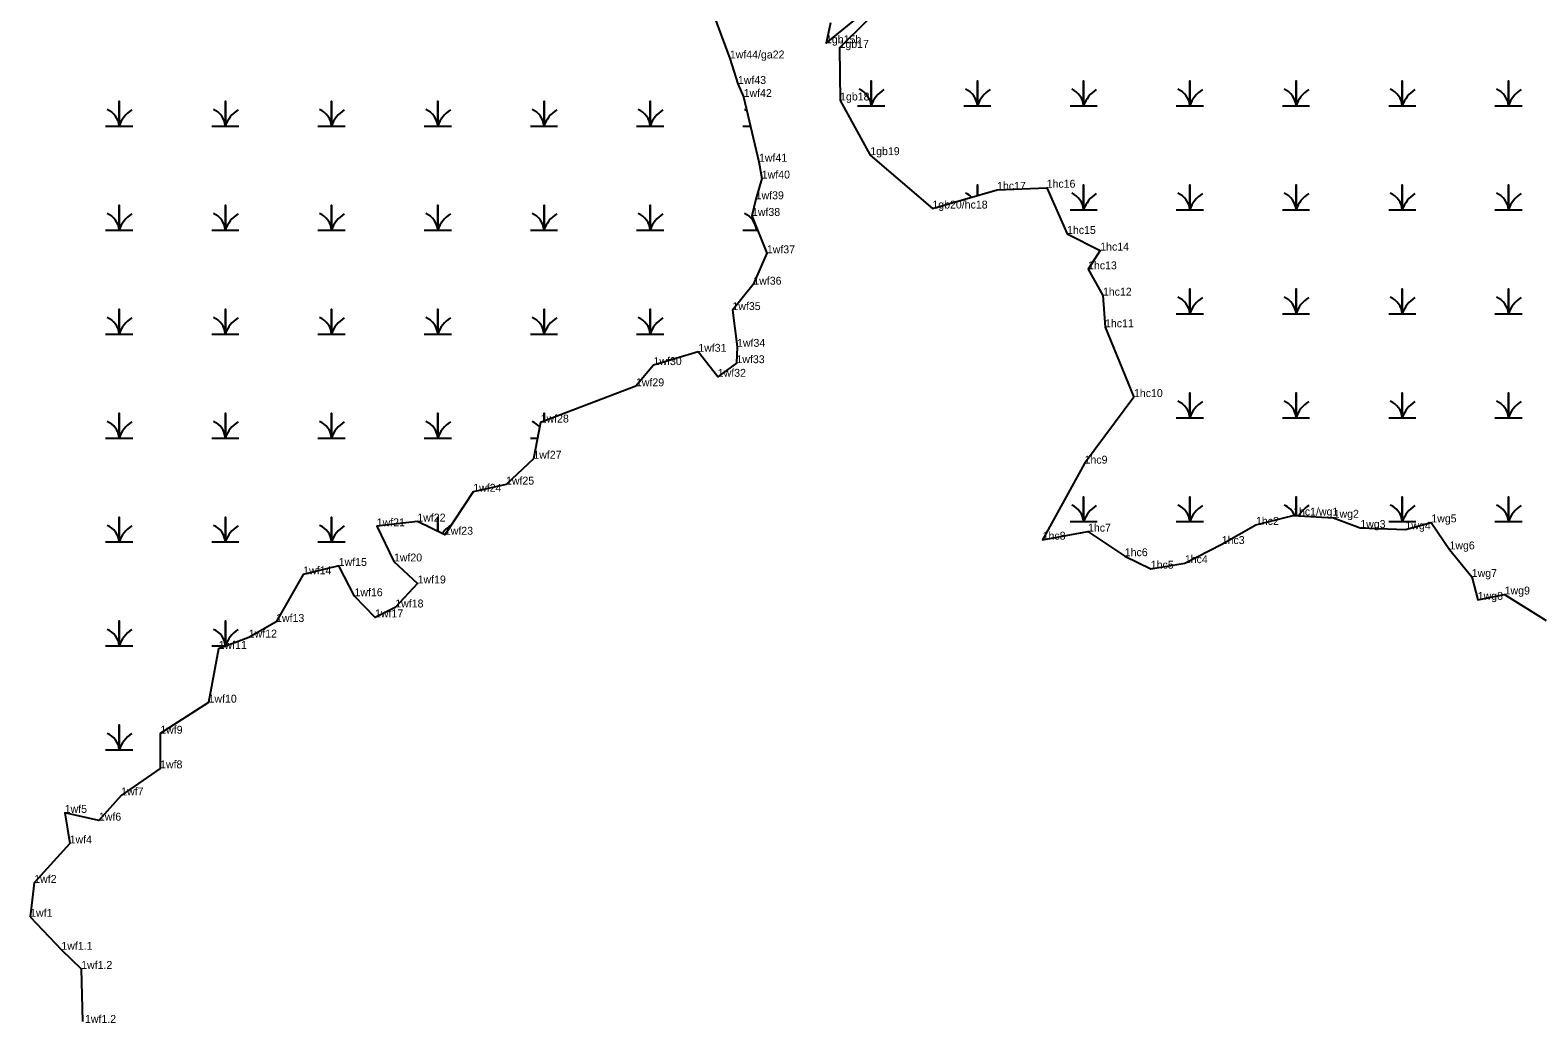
# Model space of a CAD drawing. Extents: x 2072529 to 2268796, y 436423 to 470397.
# Drawn here: x 2076794 to 2077749, y 466236 to 466864 of the extents above; entities that cross this region are included whole.
import ezdxf

# ---------------------------------------------------------------- set-up
doc = ezdxf.new("R2010")
doc.units = 0
for name, color, linetype in [('Exist Environmental Wetland Boundary', 7, 'Continuous'), ('Exist Environmental Wetland Boundary Cogo Comment', 7, 'Continuous'), ('Exist Environmental Wetland Boundary Cogo Point CELL', 7, 'Continuous'), ('Exist Hydro Swamp or Marsh', 7, 'Continuous')]:
    doc.layers.add(name, color=color, linetype=linetype)

msp = doc.modelspace()

# ---------------------------------------------------------------- linework, layer by layer
at = {"layer": 'Exist Environmental Wetland Boundary'}
for points in [[(2077226.36, 466875.88), (2077237.42, 466846.4), (2077242.52, 466830.26), (2077246.17, 466822.01), (2077255.86, 466781.05), (2077257.64, 466770.4), (2077253.79, 466757.29), (2077251.43, 466746.75), (2077260.85, 466723.07), (2077252.28, 466703.24), (2077239.07, 466687.14), (2077241.98, 466663.89), (2077241.62, 466653.55), (2077229.76, 466644.93), (2077217.44, 466660.75), (2077189.09, 466652.34), (2077177.97, 466638.9), (2077117.63, 466615.98), (2077113.01, 466593.08), (2077095.7, 466576.7), (2077074.97, 466572.15), (2077056.97, 466544.95), (2077039.57, 466553.32), (2077013.86, 466550.32), (2077024.74, 466528.05), (2077039.75, 466514.13), (2077025.61, 466498.93), (2077012.77, 466492.66), (2076999.78, 466506.04), (2076989.8, 466525.24), (2076967.28, 466519.88), (2076950.14, 466489.76), (2076932.84, 466479.9), (2076913.74, 466472.64), (2076907.38, 466438.7), (2076876.79, 466419.06), (2076876.68, 466397.1), (2076852.05, 466379.97), (2076837.94, 466364.02), (2076816.3, 466368.92), (2076819.44, 466349.57), (2076797.01, 466324.61), (2076794.42, 466303.13)], [(2077301.08, 466868.86), (2077298.3, 466855.99), (2077321.96, 466875.18)], [(2077324.06, 466870.28), (2077306.86, 466853.11), (2077307.23, 466819.8), (2077326.35, 466785.22), (2077365.67, 466751.42), (2077406.61, 466763.28), (2077438.01, 466764.6), (2077450.91, 466735.36), (2077471.92, 466724.79), (2077464.21, 466712.94), (2077473.62, 466696.27), (2077474.96, 466676.27), (2077493.28, 466632.1), (2077462.01, 466589.96), (2077435.45, 466541.83), (2077464.16, 466546.94), (2077487.48, 466531.38), (2077503.94, 466523.47), (2077525.52, 466526.99), (2077548.84, 466539.06), (2077570.52, 466551.19), (2077594.04, 466557.13), (2077619.7, 466555.7), (2077636.57, 466549.25), (2077665.19, 466548.31), (2077681.54, 466552.78), (2077693.05, 466535.68), (2077707.16, 466518.23), (2077710.93, 466503.76), (2077727.98, 466507.15), (2077754.34, 466490.59)], [(2076794.42, 466303.13), (2076814.2, 466282.27), (2076826.74, 466270.15), (2076827.54, 466236.84)]]:
    msp.add_lwpolyline(points, dxfattribs=at)
at = {"layer": 'Exist Environmental Wetland Boundary Cogo Point CELL'}
for p, q in [((2077298.3, 466855.99), (2077298.3, 466855.99)), ((2077306.86, 466853.11), (2077306.86, 466853.11)), ((2077237.42, 466846.4), (2077237.42, 466846.4)), ((2077242.52, 466830.26), (2077242.52, 466830.26)), ((2077246.17, 466822.01), (2077246.17, 466822.01)), ((2077307.23, 466819.8), (2077307.23, 466819.8)), ((2077326.35, 466785.22), (2077326.35, 466785.22)), ((2077255.86, 466781.05), (2077255.86, 466781.05)), ((2077257.64, 466770.4), (2077257.64, 466770.4)), ((2077438.01, 466764.6), (2077438.01, 466764.6)), ((2077253.79, 466757.29), (2077253.79, 466757.29)), ((2077406.61, 466763.28), (2077406.61, 466763.28)), ((2077251.43, 466746.75), (2077251.43, 466746.75)), ((2077365.67, 466751.42), (2077365.67, 466751.42)), ((2077450.91, 466735.36), (2077450.91, 466735.36)), ((2077260.85, 466723.07), (2077260.85, 466723.07)), ((2077471.92, 466724.79), (2077471.92, 466724.79)), ((2077464.21, 466712.94), (2077464.21, 466712.94)), ((2077252.28, 466703.24), (2077252.28, 466703.24)), ((2077473.62, 466696.27), (2077473.62, 466696.27)), ((2077239.07, 466687.14), (2077239.07, 466687.14)), ((2077474.96, 466676.27), (2077474.96, 466676.27)), ((2077217.44, 466660.75), (2077217.44, 466660.75)), ((2077241.98, 466663.89), (2077241.98, 466663.89)), ((2077189.09, 466652.34), (2077189.09, 466652.34)), ((2077241.62, 466653.55), (2077241.62, 466653.55)), ((2077229.76, 466644.93), (2077229.76, 466644.93)), ((2077177.97, 466638.9), (2077177.97, 466638.9)), ((2077493.28, 466632.1), (2077493.28, 466632.1)), ((2077117.63, 466615.98), (2077117.63, 466615.98)), ((2077113.01, 466593.08), (2077113.01, 466593.08)), ((2077462.01, 466589.96), (2077462.01, 466589.96)), ((2077095.7, 466576.7), (2077095.7, 466576.7)), ((2077074.97, 466572.15), (2077074.97, 466572.15)), ((2077594.04, 466557.13), (2077594.04, 466557.13)), ((2077619.7, 466555.7), (2077619.7, 466555.7)), ((2077013.86, 466550.32), (2077013.86, 466550.32)), ((2077039.57, 466553.32), (2077039.57, 466553.32)), ((2077464.16, 466546.94), (2077464.16, 466546.94)), ((2077570.52, 466551.19), (2077570.52, 466551.19)), ((2077636.57, 466549.25), (2077636.57, 466549.25)), ((2077665.19, 466548.31), (2077665.19, 466548.31)), ((2077681.54, 466552.78), (2077681.54, 466552.78)), ((2077056.97, 466544.95), (2077056.97, 466544.95)), ((2077435.45, 466541.83), (2077435.45, 466541.83)), ((2077548.84, 466539.06), (2077548.84, 466539.06)), ((2077693.05, 466535.68), (2077693.05, 466535.68)), ((2077024.74, 466528.05), (2077024.74, 466528.05)), ((2077487.48, 466531.38), (2077487.48, 466531.38)), ((2077525.52, 466526.99), (2077525.52, 466526.99)), ((2076967.28, 466519.88), (2076967.28, 466519.88)), ((2076989.8, 466525.24), (2076989.8, 466525.24)), ((2077503.94, 466523.47), (2077503.94, 466523.47)), ((2077707.16, 466518.23), (2077707.16, 466518.23)), ((2077039.75, 466514.13), (2077039.75, 466514.13)), ((2077727.98, 466507.15), (2077727.98, 466507.15)), ((2076999.78, 466506.04), (2076999.78, 466506.04)), ((2077025.61, 466498.93), (2077025.61, 466498.93)), ((2077710.93, 466503.76), (2077710.93, 466503.76)), ((2076950.14, 466489.76), (2076950.14, 466489.76)), ((2077012.77, 466492.66), (2077012.77, 466492.66)), ((2076932.84, 466479.9), (2076932.84, 466479.9)), ((2076913.74, 466472.64), (2076913.74, 466472.64)), ((2076907.38, 466438.7), (2076907.38, 466438.7)), ((2076876.79, 466419.06), (2076876.79, 466419.06)), ((2076876.68, 466397.1), (2076876.68, 466397.1)), ((2076852.05, 466379.97), (2076852.05, 466379.97)), ((2076816.3, 466368.92), (2076816.3, 466368.92)), ((2076837.94, 466364.02), (2076837.94, 466364.02)), ((2076819.44, 466349.57), (2076819.44, 466349.57)), ((2076797.01, 466324.61), (2076797.01, 466324.61)), ((2076794.42, 466303.13), (2076794.42, 466303.13)), ((2076814.2, 466282.27), (2076814.2, 466282.27)), ((2076826.74, 466270.15), (2076826.74, 466270.15)), ((2076827.54, 466236.84), (2076827.54, 466236.84))]:
    msp.add_line(p, q, dxfattribs=at)
at = {"layer": 'Exist Hydro Swamp or Marsh'}
for points in [[(2077318.31, 466816.44), (2077326.91, 466816.44), (2077326.91, 466832.22), (2077326.91, 466816.44), (2077335.51, 466816.44)], [(2077385.56, 466816.44), (2077394.16, 466816.44), (2077394.16, 466832.22), (2077394.16, 466816.44), (2077402.76, 466816.44)], [(2077452.81, 466816.44), (2077461.41, 466816.44), (2077461.41, 466832.22), (2077461.41, 466816.44), (2077470.01, 466816.44)], [(2077520.06, 466816.44), (2077528.66, 466816.44), (2077528.66, 466832.22), (2077528.66, 466816.44), (2077537.26, 466816.44)], [(2077587.31, 466816.44), (2077595.91, 466816.44), (2077595.91, 466832.22), (2077595.91, 466816.44), (2077604.51, 466816.44)], [(2077654.56, 466816.44), (2077663.16, 466816.44), (2077663.16, 466832.22), (2077663.16, 466816.44), (2077671.76, 466816.44)], [(2077721.81, 466816.44), (2077730.41, 466816.44), (2077730.41, 466832.22), (2077730.41, 466816.44), (2077739.01, 466816.44)], [(2076842.16, 466803.57), (2076850.76, 466803.57), (2076850.76, 466819.36), (2076850.76, 466803.57), (2076859.36, 466803.57)], [(2076909.41, 466803.57), (2076918.01, 466803.57), (2076918.01, 466819.36), (2076918.01, 466803.57), (2076926.61, 466803.57)], [(2076976.66, 466803.57), (2076985.26, 466803.57), (2076985.26, 466819.36), (2076985.26, 466803.57), (2076993.86, 466803.57)], [(2077043.91, 466803.57), (2077052.51, 466803.57), (2077052.51, 466819.36), (2077052.51, 466803.57), (2077061.11, 466803.57)], [(2077111.16, 466803.57), (2077119.76, 466803.57), (2077119.76, 466819.36), (2077119.76, 466803.57), (2077128.36, 466803.57)], [(2077178.41, 466803.57), (2077187.01, 466803.57), (2077187.01, 466819.36), (2077187.01, 466803.57), (2077195.61, 466803.57)], [(2077245.66, 466803.57), (2077250.53, 466803.57)], [(2077394.16, 466759.67), (2077394.16, 466766.42), (2077394.16, 466759.67)], [(2077452.81, 466750.64), (2077461.41, 466750.64), (2077461.41, 466766.42), (2077461.41, 466750.64), (2077470.01, 466750.64)], [(2077520.06, 466750.64), (2077528.66, 466750.64), (2077528.66, 466766.42), (2077528.66, 466750.64), (2077537.26, 466750.64)], [(2077587.31, 466750.64), (2077595.91, 466750.64), (2077595.91, 466766.42), (2077595.91, 466750.64), (2077604.51, 466750.64)], [(2077654.56, 466750.64), (2077663.16, 466750.64), (2077663.16, 466766.42), (2077663.16, 466750.64), (2077671.76, 466750.64)], [(2077721.81, 466750.64), (2077730.41, 466750.64), (2077730.41, 466766.42), (2077730.41, 466750.64), (2077739.01, 466750.64)], [(2076842.16, 466737.77), (2076850.76, 466737.77), (2076850.76, 466753.56), (2076850.76, 466737.77), (2076859.36, 466737.77)], [(2076909.41, 466737.77), (2076918.01, 466737.77), (2076918.01, 466753.56), (2076918.01, 466737.77), (2076926.61, 466737.77)], [(2076976.66, 466737.77), (2076985.26, 466737.77), (2076985.26, 466753.56), (2076985.26, 466737.77), (2076993.86, 466737.77)], [(2077043.91, 466737.77), (2077052.51, 466737.77), (2077052.51, 466753.56), (2077052.51, 466737.77), (2077061.11, 466737.77)], [(2077111.16, 466737.77), (2077119.76, 466737.77), (2077119.76, 466753.56), (2077119.76, 466737.77), (2077128.36, 466737.77)], [(2077178.41, 466737.77), (2077187.01, 466737.77), (2077187.01, 466753.56), (2077187.01, 466737.77), (2077195.61, 466737.77)], [(2077245.66, 466737.77), (2077254.26, 466737.77), (2077254.26, 466739.63)], [(2077254.26, 466739.63), (2077254.26, 466737.77), (2077255, 466737.77)], [(2077520.06, 466684.84), (2077528.66, 466684.84), (2077528.66, 466700.62), (2077528.66, 466684.84), (2077537.26, 466684.84)], [(2077587.31, 466684.84), (2077595.91, 466684.84), (2077595.91, 466700.62), (2077595.91, 466684.84), (2077604.51, 466684.84)], [(2077654.56, 466684.84), (2077663.16, 466684.84), (2077663.16, 466700.62), (2077663.16, 466684.84), (2077671.76, 466684.84)], [(2077721.81, 466684.84), (2077730.41, 466684.84), (2077730.41, 466700.62), (2077730.41, 466684.84), (2077739.01, 466684.84)], [(2076842.16, 466671.97), (2076850.76, 466671.97), (2076850.76, 466687.76), (2076850.76, 466671.97), (2076859.36, 466671.97)], [(2076909.41, 466671.97), (2076918.01, 466671.97), (2076918.01, 466687.76), (2076918.01, 466671.97), (2076926.61, 466671.97)], [(2076976.66, 466671.97), (2076985.26, 466671.97), (2076985.26, 466687.76), (2076985.26, 466671.97), (2076993.86, 466671.97)], [(2077043.91, 466671.97), (2077052.51, 466671.97), (2077052.51, 466687.76), (2077052.51, 466671.97), (2077061.11, 466671.97)], [(2077111.16, 466671.97), (2077119.76, 466671.97), (2077119.76, 466687.76), (2077119.76, 466671.97), (2077128.36, 466671.97)], [(2077178.41, 466671.97), (2077187.01, 466671.97), (2077187.01, 466687.76), (2077187.01, 466671.97), (2077195.61, 466671.97)], [(2077520.06, 466619.04), (2077528.66, 466619.04), (2077528.66, 466634.82), (2077528.66, 466619.04), (2077537.26, 466619.04)], [(2077587.31, 466619.04), (2077595.91, 466619.04), (2077595.91, 466634.82), (2077595.91, 466619.04), (2077604.51, 466619.04)], [(2077654.56, 466619.04), (2077663.16, 466619.04), (2077663.16, 466634.82), (2077663.16, 466619.04), (2077671.76, 466619.04)], [(2077721.81, 466619.04), (2077730.41, 466619.04), (2077730.41, 466634.82), (2077730.41, 466619.04), (2077739.01, 466619.04)], [(2076842.16, 466606.17), (2076850.76, 466606.17), (2076850.76, 466621.96), (2076850.76, 466606.17), (2076859.36, 466606.17)], [(2076909.41, 466606.17), (2076918.01, 466606.17), (2076918.01, 466621.96), (2076918.01, 466606.17), (2076926.61, 466606.17)], [(2076976.66, 466606.17), (2076985.26, 466606.17), (2076985.26, 466621.96), (2076985.26, 466606.17), (2076993.86, 466606.17)], [(2077043.91, 466606.17), (2077052.51, 466606.17), (2077052.51, 466621.96), (2077052.51, 466606.17), (2077061.11, 466606.17)], [(2077119.76, 466616.79), (2077119.76, 466621.96), (2077119.76, 466616.79)], [(2077111.16, 466606.17), (2077115.65, 466606.17)], [(2077452.81, 466553.24), (2077461.41, 466553.24), (2077461.41, 466569.02), (2077461.41, 466553.24), (2077470.01, 466553.24)], [(2077520.06, 466553.24), (2077528.66, 466553.24), (2077528.66, 466569.02), (2077528.66, 466553.24), (2077537.26, 466553.24)], [(2077595.91, 466557.02), (2077595.91, 466569.02), (2077595.91, 466557.02)], [(2077654.56, 466553.24), (2077663.16, 466553.24), (2077663.16, 466569.02), (2077663.16, 466553.24), (2077671.76, 466553.24)], [(2077721.81, 466553.24), (2077730.41, 466553.24), (2077730.41, 466569.02), (2077730.41, 466553.24), (2077739.01, 466553.24)], [(2076842.16, 466540.37), (2076850.76, 466540.37), (2076850.76, 466556.16), (2076850.76, 466540.37), (2076859.36, 466540.37)], [(2076909.41, 466540.37), (2076918.01, 466540.37), (2076918.01, 466556.16), (2076918.01, 466540.37), (2076926.61, 466540.37)], [(2076976.66, 466540.37), (2076985.26, 466540.37), (2076985.26, 466556.16), (2076985.26, 466540.37), (2076993.86, 466540.37)], [(2077052.51, 466547.1), (2077052.51, 466556.16), (2077052.51, 466547.1)], [(2076842.16, 466474.57), (2076850.76, 466474.57), (2076850.76, 466490.36), (2076850.76, 466474.57), (2076859.36, 466474.57)], [(2076909.41, 466474.57), (2076918.01, 466474.57), (2076918.01, 466490.36), (2076918.01, 466474.57), (2076918.83, 466474.57)], [(2076842.16, 466408.77), (2076850.76, 466408.77), (2076850.76, 466424.56), (2076850.76, 466408.77), (2076859.36, 466408.77)]]:
    msp.add_lwpolyline(points, dxfattribs=at)
for centre, radius, start, end in [((2077314.64, 466815.55), 12.3, 4.14034, 67.53497), ((2077345.15, 466810.38), 19.22, 122.12745, 161.62219), ((2077381.89, 466815.55), 12.3, 4.14034, 67.53497), ((2077412.4, 466810.38), 19.22, 122.12745, 161.62219), ((2077449.14, 466815.55), 12.3, 4.14034, 67.53497), ((2077479.65, 466810.38), 19.22, 122.12745, 161.62219), ((2077516.39, 466815.55), 12.3, 4.14034, 67.53497), ((2077546.9, 466810.38), 19.22, 122.12745, 161.62219), ((2077583.64, 466815.55), 12.3, 4.14034, 67.53497), ((2077614.15, 466810.38), 19.22, 122.12745, 161.62219), ((2077650.89, 466815.55), 12.3, 4.14034, 67.53497), ((2077681.4, 466810.38), 19.22, 122.12745, 161.62219), ((2077718.14, 466815.55), 12.3, 4.14034, 67.53497), ((2077748.65, 466810.38), 19.22, 122.12745, 161.62219), ((2076838.5, 466802.69), 12.3, 4.14034, 67.53497), ((2076869.01, 466797.51), 19.22, 122.12745, 161.62219), ((2076905.75, 466802.69), 12.3, 4.14034, 67.53497), ((2076936.26, 466797.51), 19.22, 122.12745, 161.62219), ((2076973, 466802.69), 12.3, 4.14034, 67.53497), ((2077003.51, 466797.51), 19.22, 122.12745, 161.62219), ((2077040.25, 466802.69), 12.3, 4.14034, 67.53497), ((2077070.76, 466797.51), 19.22, 122.12745, 161.62219), ((2077107.5, 466802.69), 12.3, 4.14034, 67.53497), ((2077138.01, 466797.51), 19.22, 122.12745, 161.62219), ((2077174.75, 466802.69), 12.3, 4.14034, 67.53497), ((2077205.26, 466797.51), 19.22, 122.12745, 161.62219), ((2077242, 466802.69), 12.3, 59.51247, 67.53497), ((2077381.89, 466749.75), 12.3, 45.99028, 67.53497), ((2077449.14, 466749.75), 12.3, 4.14034, 67.53497), ((2077479.65, 466744.58), 19.22, 122.12745, 161.62219), ((2077516.39, 466749.75), 12.3, 4.14034, 67.53497), ((2077546.9, 466744.58), 19.22, 122.12745, 161.62219), ((2077583.64, 466749.75), 12.3, 4.14034, 67.53497), ((2077614.15, 466744.58), 19.22, 122.12745, 161.62219), ((2077650.89, 466749.75), 12.3, 4.14034, 67.53497), ((2077681.4, 466744.58), 19.22, 122.12745, 161.62219), ((2077718.14, 466749.75), 12.3, 4.14034, 67.53497), ((2077748.65, 466744.58), 19.22, 122.12745, 161.62219), ((2076838.5, 466736.89), 12.3, 4.14034, 67.53497), ((2076869.01, 466731.71), 19.22, 122.12745, 161.62219), ((2076905.75, 466736.89), 12.3, 4.14034, 67.53497), ((2076936.26, 466731.71), 19.22, 122.12745, 161.62219), ((2076973, 466736.89), 12.3, 4.14034, 67.53497), ((2077003.51, 466731.71), 19.22, 122.12745, 161.62219), ((2077040.25, 466736.89), 12.3, 4.14034, 67.53497), ((2077070.76, 466731.71), 19.22, 122.12745, 161.62219), ((2077107.5, 466736.89), 12.3, 4.14034, 67.53497), ((2077138.01, 466731.71), 19.22, 122.12745, 161.62219), ((2077174.75, 466736.89), 12.3, 4.14034, 67.53497), ((2077205.26, 466731.71), 19.22, 122.12745, 161.62219), ((2077242, 466736.89), 12.3, 4.14034, 67.53497), ((2077272.51, 466731.71), 19.22, 158.54707, 161.62219), ((2077516.39, 466683.95), 12.3, 4.14034, 67.53497), ((2077546.9, 466678.78), 19.22, 122.12745, 161.62219), ((2077583.64, 466683.95), 12.3, 4.14034, 67.53497), ((2077614.15, 466678.78), 19.22, 122.12745, 161.62219), ((2077650.89, 466683.95), 12.3, 4.14034, 67.53497), ((2077681.4, 466678.78), 19.22, 122.12745, 161.62219), ((2077718.14, 466683.95), 12.3, 4.14034, 67.53497), ((2077748.65, 466678.78), 19.22, 122.12745, 161.62219), ((2076838.5, 466671.09), 12.3, 4.14034, 67.53497), ((2076869.01, 466665.91), 19.22, 122.12745, 161.62219), ((2076905.75, 466671.09), 12.3, 4.14034, 67.53497), ((2076936.26, 466665.91), 19.22, 122.12745, 161.62219), ((2076973, 466671.09), 12.3, 4.14034, 67.53497), ((2077003.51, 466665.91), 19.22, 122.12745, 161.62219), ((2077040.25, 466671.09), 12.3, 4.14034, 67.53497), ((2077070.76, 466665.91), 19.22, 122.12745, 161.62219), ((2077107.5, 466671.09), 12.3, 4.14034, 67.53497), ((2077138.01, 466665.91), 19.22, 122.12745, 161.62219), ((2077174.75, 466671.09), 12.3, 4.14034, 67.53497), ((2077205.26, 466665.91), 19.22, 122.12745, 161.62219), ((2077516.39, 466618.15), 12.3, 4.14034, 67.53497), ((2077546.9, 466612.98), 19.22, 122.12745, 161.62219), ((2077583.64, 466618.15), 12.3, 4.14034, 67.53497), ((2077614.15, 466612.98), 19.22, 122.12745, 161.62219), ((2077650.89, 466618.15), 12.3, 4.14034, 67.53497), ((2077681.4, 466612.98), 19.22, 122.12745, 161.62219), ((2077718.14, 466618.15), 12.3, 4.14034, 67.53497), ((2077748.65, 466612.98), 19.22, 122.12745, 161.62219), ((2076838.5, 466605.29), 12.3, 4.14034, 67.53497), ((2076869.01, 466600.11), 19.22, 122.12745, 161.62219), ((2076905.75, 466605.29), 12.3, 4.14034, 67.53497), ((2076936.26, 466600.11), 19.22, 122.12745, 161.62219), ((2076973, 466605.29), 12.3, 4.14034, 67.53497), ((2077003.51, 466600.11), 19.22, 122.12745, 161.62219), ((2077040.25, 466605.29), 12.3, 4.14034, 67.53497), ((2077070.76, 466600.11), 19.22, 122.12745, 161.62219), ((2077107.5, 466605.29), 12.3, 39.12246, 67.53497), ((2077449.14, 466552.35), 12.3, 4.14034, 67.53497), ((2077479.65, 466547.18), 19.22, 122.12745, 161.62219), ((2077516.39, 466552.35), 12.3, 4.14034, 67.53497), ((2077546.9, 466547.18), 19.22, 122.12745, 161.62219), ((2077583.64, 466552.35), 12.3, 22.60162, 67.53497), ((2077614.15, 466547.18), 19.22, 122.12745, 149.50449), ((2077650.89, 466552.35), 12.3, 4.14034, 67.53497), ((2077681.4, 466547.18), 19.22, 122.12745, 161.62219), ((2077718.14, 466552.35), 12.3, 4.14034, 67.53497), ((2077748.65, 466547.18), 19.22, 122.12745, 161.62219), ((2076838.5, 466539.49), 12.3, 4.14034, 67.53497), ((2076869.01, 466534.31), 19.22, 122.12745, 161.62219), ((2076905.75, 466539.49), 12.3, 4.14034, 67.53497), ((2076936.26, 466534.31), 19.22, 122.12745, 161.62219), ((2076973, 466539.49), 12.3, 4.14034, 67.53497), ((2077003.51, 466534.31), 19.22, 122.12745, 161.62219), ((2077040.25, 466539.49), 12.3, 56.1541, 67.53497), ((2077070.76, 466534.31), 19.22, 122.12745, 143.48818), ((2076838.5, 466473.69), 12.3, 4.14034, 67.53497), ((2076869.01, 466468.51), 19.22, 122.12745, 161.62219), ((2076905.75, 466473.69), 12.3, 4.14034, 67.53497), ((2076936.26, 466468.51), 19.22, 122.12745, 161.62219), ((2076838.5, 466407.89), 12.3, 4.14034, 67.53497), ((2076869.01, 466402.71), 19.22, 122.12745, 161.62219)]:
    msp.add_arc(centre, radius, start, end, dxfattribs=at)

# ---------------------------------------------------------------- texts
at = {"layer": 'Exist Environmental Wetland Boundary Cogo Comment'}
for s, p in [('1gb15b', (2077298.3, 466855.99)), ('1wf44/ga22', (2077237.42, 466846.4)), ('1gb17', (2077306.86, 466853.11)), ('1wf43', (2077242.52, 466830.26)), ('1wf42', (2077246.17, 466822.01)), ('1gb18', (2077307.23, 466819.8)), ('1wf41', (2077255.86, 466781.05)), ('1gb19', (2077326.35, 466785.22)), ('1wf40', (2077257.64, 466770.4)), ('1hc17', (2077406.61, 466763.28)), ('1hc16', (2077438.01, 466764.6)), ('1wf39', (2077253.79, 466757.29)), ('1gb20/hc18', (2077365.67, 466751.42)), ('1wf38', (2077251.43, 466746.75)), ('1hc15', (2077450.91, 466735.36)), ('1wf37', (2077260.85, 466723.07)), ('1hc14', (2077471.92, 466724.79)), ('1hc13', (2077464.21, 466712.94)), ('1wf36', (2077252.28, 466703.24)), ('1hc12', (2077473.62, 466696.27)), ('1wf35', (2077239.07, 466687.14)), ('1hc11', (2077474.96, 466676.27)), ('1wf34', (2077241.98, 466663.89)), ('1wf31', (2077217.44, 466660.75)), ('1wf30', (2077189.09, 466652.34)), ('1wf32', (2077229.76, 466644.93)), ('1wf33', (2077241.62, 466653.55)), ('1wf29', (2077177.97, 466638.9)), ('1hc10', (2077493.28, 466632.1)), ('1wf28', (2077117.63, 466615.98)), ('1wf27', (2077113.01, 466593.08)), ('1hc9', (2077462.01, 466589.96)), ('1wf24', (2077074.97, 466572.15)), ('1wf25', (2077095.7, 466576.7)), ('1wf21', (2077013.86, 466550.32)), ('1wf22', (2077039.57, 466553.32)), ('1hc2', (2077570.52, 466551.19)), ('1hc1/wg1', (2077594.04, 466557.13)), ('1wg2', (2077619.7, 466555.7)), ('1wg5', (2077681.54, 466552.78)), ('1wf23', (2077056.97, 466544.95)), ('1hc8', (2077435.45, 466541.83)), ('1hc7', (2077464.16, 466546.94)), ('1wg3', (2077636.57, 466549.25)), ('1wg4', (2077665.19, 466548.31)), ('1hc6', (2077487.48, 466531.38)), ('1hc3', (2077548.84, 466539.06)), ('1wg6', (2077693.05, 466535.68)), ('1wf15', (2076989.8, 466525.24)), ('1wf20', (2077024.74, 466528.05)), ('1hc5', (2077503.94, 466523.47)), ('1hc4', (2077525.52, 466526.99)), ('1wf14', (2076967.28, 466519.88)), ('1wf19', (2077039.75, 466514.13)), ('1wg7', (2077707.16, 466518.23)), ('1wf16', (2076999.78, 466506.04)), ('1wg8', (2077710.93, 466503.76)), ('1wg9', (2077727.98, 466507.15)), ('1wf17', (2077012.77, 466492.66)), ('1wf18', (2077025.61, 466498.93)), ('1wf13', (2076950.14, 466489.76)), ('1wf12', (2076932.84, 466479.9)), ('1wf11', (2076913.74, 466472.64)), ('1wf10', (2076907.38, 466438.7)), ('1wf9', (2076876.79, 466419.06)), ('1wf8', (2076876.68, 466397.1)), ('1wf7', (2076852.05, 466379.97)), ('1wf5', (2076816.3, 466368.92)), ('1wf6', (2076837.94, 466364.02)), ('1wf4', (2076819.44, 466349.57)), ('1wf2', (2076797.01, 466324.61)), ('1wf1', (2076794.42, 466303.13)), ('1wf1.1', (2076814.2, 466282.27)), ('1wf1.2', (2076826.74, 466270.15)), ('1wf1.2', (2076829.14, 466236.03))]:
    msp.add_text(s, height=5, dxfattribs=at).set_placement(p)

doc.saveas('drawing.dxf')
